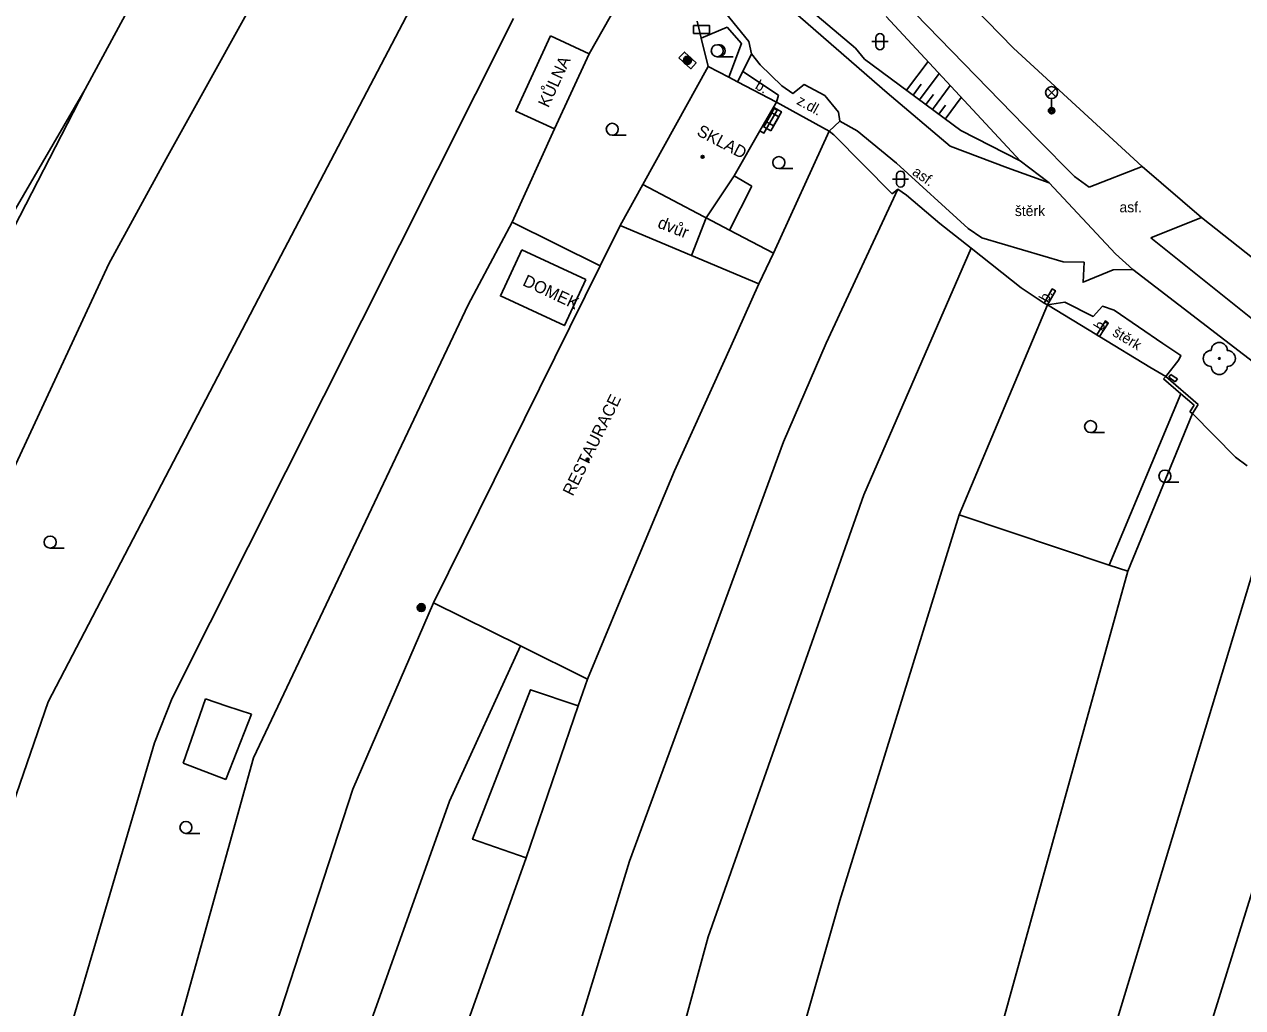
# Model space of a CAD drawing. Extents: x -595546 to -593986, y -1160845 to -1159202.
# Drawn here: x -594672.6 to -594596.6, y -1160443.6 to -1160382.2 of the extents above; entities that cross this region are included whole.
import ezdxf

# ---------------------------------------------------------------- set-up
doc = ezdxf.new("R2010")
doc.units = 0
for name, color, linetype in [('DOP - budovy nerozlisene - VP', 7, 'Continuous'), ('DOP - rozhrani ploch obecne', 7, 'Continuous'), ('Level 22', 7, 'Continuous'), ('Level 24', 7, 'Continuous'), ('Level 25', 7, 'Continuous'), ('Level 33', 7, 'Continuous'), ('Level 36', 7, 'Continuous'), ('Level 39', 7, 'Continuous'), ('silnoproud - povrch.  znaky a  RIS  skut. velikost', 7, 'Continuous'), ('TM - budovy drevene - VP', 7, 'Continuous'), ('TM - budovy zdene_ betonove - VP', 7, 'Continuous'), ('TM - chodniky - VP', 7, 'Continuous'), ('TM - horni hrana svahu', 7, 'Continuous'), ('TM - hranice souvisleho porostu (skupiny stromu_ kere)', 7, 'Continuous'), ('TM - komunikace - VP', 7, 'Continuous'), ('TM - letecke snimky - pomocna linie', 7, 'Continuous'), ('TM - nezpevnene cesty a chodniky', 7, 'Continuous'), ('TM - plot drateny_ kovovy - VP', 7, 'Continuous'), ('TM - podezdivka plotu - VP', 7, 'Continuous'), ('TM - popis objektu', 7, 'Continuous'), ('TM - popis povrchu', 7, 'Continuous'), ('TM - poznamka', 7, 'Continuous'), ('TM - predmet maleho rozsahu (zamereny obvodem)', 7, 'Continuous'), ('TM - rozhrani mezi zpev. plochami mezi sebou - VP', 7, 'Continuous'), ('TM - rozhrani ploch obecne - VP', 7, 'Continuous'), ('TM - srafovani', 7, 'Continuous'), ('TM - vjezd na pozemek', 7, 'Continuous')]:
    doc.layers.add(name, color=color, linetype=linetype)

msp = doc.modelspace()

# ---------------------------------------------------------------- linework, layer by layer
at = {"layer": 'DOP - budovy nerozlisene - VP'}
for points in [[(-594662.68, -1160428.31), (-594661.29, -1160424.3)], [(-594661.29, -1160424.3), (-594659.96, -1160424.77)], [(-594659.96, -1160424.77), (-594658.42, -1160425.25)], [(-594658.42, -1160425.25), (-594660.02, -1160429.33)], [(-594660.02, -1160429.33), (-594662.68, -1160428.31)]]:
    msp.add_lwpolyline(points, dxfattribs=at)
at = {"layer": 'DOP - rozhrani ploch obecne'}
for points in [[(-594642.53, -1160369.82), (-594657.47, -1160398.39)], [(-594642.08, -1160381.88), (-594663.36, -1160424.27)], [(-594668.79, -1160386.28), (-594674.64, -1160396.33)], [(-594668.79, -1160386.28), (-594673.95, -1160396.35)], [(-594639.54, -1160388.77), (-594642.17, -1160394.59)], [(-594663.73, -1160390.63), (-594667.3, -1160397.17)], [(-594618.13, -1160392.53), (-594622.6, -1160402.12)], [(-594642.17, -1160394.59), (-594644.91, -1160399.73)], [(-594636.68, -1160397.31), (-594642.17, -1160394.59)], [(-594613.57, -1160396.21), (-594616.43, -1160402.79)], [(-594667.3, -1160397.17), (-594678.79, -1160421.9)], [(-594657.47, -1160398.39), (-594671.08, -1160424.49)], [(-594644.91, -1160399.73), (-594658.3, -1160427.99)], [(-594608.8, -1160399.73), (-594614.32, -1160412.84)], [(-594622.6, -1160402.12), (-594625.25, -1160408.28)], [(-594616.43, -1160402.79), (-594620.26, -1160411.58)], [(-594600.49, -1160405.29), (-594604.97, -1160415.96)], [(-594599.76, -1160406.51), (-594603.8, -1160416.35)], [(-594625.25, -1160408.28), (-594634.86, -1160434.43)], [(-594620.26, -1160411.58), (-594629.96, -1160439.14)], [(-594605.67, -1160448.29), (-594594.53, -1160411.52)], [(-594614.32, -1160412.84), (-594621.75, -1160436.88)], [(-594604.97, -1160415.96), (-594614.32, -1160412.84)], [(-594603.8, -1160416.35), (-594615.25, -1160457.65)], [(-594604.97, -1160415.96), (-594603.8, -1160416.35)], [(-594601.97, -1160455.34), (-594589.64, -1160415.69)], [(-594652.1, -1160429.94), (-594647.07, -1160418.32)], [(-594646.08, -1160430.69), (-594641.65, -1160421)], [(-594637.48, -1160423.07), (-594638.05, -1160424.75)], [(-594671.08, -1160424.49), (-594690.4, -1160480.59)], [(-594663.36, -1160424.27), (-594664.46, -1160427.05)], [(-594638.05, -1160424.75), (-594641.29, -1160434.22)], [(-594664.46, -1160427.05), (-594671.3, -1160450.26)], [(-594658.3, -1160427.99), (-594664.71, -1160451.06)], [(-594670.48, -1160486.38), (-594652.1, -1160429.94)], [(-594651.14, -1160444.91), (-594646.08, -1160430.69)], [(-594641.29, -1160434.22), (-594649.93, -1160458.52)], [(-594634.86, -1160434.43), (-594641.92, -1160457.52)], [(-594621.75, -1160436.88), (-594626.92, -1160454.98)], [(-594629.96, -1160439.14), (-594644.79, -1160493.63)]]:
    msp.add_lwpolyline(points, dxfattribs=at)
at = {"layer": 'Level 22'}
msp.add_circle((-594598.1, -1160403.08), 0.05, dxfattribs=at)
for centre, start, end in [((-594598.6, -1160403.08), 90, 270), ((-594598.1, -1160402.58), 0, 180), ((-594597.6, -1160403.08), 270, 90), ((-594598.1, -1160403.58), 180, 0)]:
    msp.add_arc(centre, 0.5, start, end, dxfattribs=at)
at = {"layer": 'Level 24'}
for points in [[(-594630.862, -1160382.823), (-594629.862, -1160382.823), (-594629.862, -1160382.323), (-594630.862, -1160382.323)], [(-594631.776, -1160384.343), (-594631.04, -1160385.02), (-594630.702, -1160384.652), (-594631.438, -1160383.975)], [(-594625.887, -1160388.567), (-594625.389, -1160387.7), (-594625.823, -1160387.451), (-594626.32, -1160388.319)], [(-594626.057, -1160388.886), (-594625.56, -1160388.018), (-594625.993, -1160387.77), (-594626.491, -1160388.637)]]:
    msp.add_lwpolyline(points, close=True, dxfattribs=at)
at = {"layer": 'Level 25'}
for centre, radius in [((-594631.25, -1160384.49), 0.25), ((-594631.25, -1160384.49), 0.2), ((-594631.25, -1160384.49), 0.15), ((-594631.25, -1160384.49), 0.1), ((-594631.25, -1160384.49), 0.05), ((-594647.84, -1160418.61), 0.25), ((-594647.84, -1160418.61), 0.2), ((-594647.84, -1160418.61), 0.15), ((-594647.84, -1160418.61), 0.1), ((-594647.84, -1160418.61), 0.05)]:
    msp.add_circle(centre, radius, dxfattribs=at)
at = {"layer": 'Level 33'}
for p, q in [((-594608.815, -1160386.77), (-594608.285, -1160386.24)), ((-594608.815, -1160386.24), (-594608.285, -1160386.77)), ((-594608.55, -1160386.88), (-594608.55, -1160387.63))]:
    msp.add_line(p, q, dxfattribs=at)
for centre, radius in [((-594608.55, -1160386.505), 0.375), ((-594608.55, -1160387.63), 0.2), ((-594608.55, -1160387.63), 0.145), ((-594608.55, -1160387.63), 0.0876)]:
    msp.add_circle(centre, radius, dxfattribs=at)
at = {"layer": 'Level 36'}
for p, q in [((-594619.746, -1160383.326), (-594618.746, -1160383.326)), ((-594619.496, -1160383.076), (-594619.496, -1160383.576)), ((-594618.996, -1160383.076), (-594618.996, -1160383.576)), ((-594629.39, -1160384.265), (-594628.39, -1160384.265)), ((-594635.93, -1160389.165), (-594635.055, -1160389.165)), ((-594625.55, -1160391.245), (-594624.675, -1160391.245)), ((-594618.466, -1160391.896), (-594617.466, -1160391.896)), ((-594618.216, -1160391.646), (-594618.216, -1160392.146)), ((-594617.716, -1160391.646), (-594617.716, -1160392.146)), ((-594606.12, -1160407.705), (-594605.245, -1160407.705)), ((-594601.49, -1160410.795), (-594600.615, -1160410.795)), ((-594670.96, -1160414.905), (-594670.085, -1160414.905)), ((-594662.5, -1160432.695), (-594661.625, -1160432.695)), ((-594662.5, -1160432.695), (-594661.625, -1160432.695))]:
    msp.add_line(p, q, dxfattribs=at)
for centre in [(-594629.39, -1160383.89), (-594635.93, -1160388.79), (-594625.55, -1160390.87), (-594606.12, -1160407.33), (-594601.49, -1160410.42), (-594670.96, -1160414.53), (-594662.5, -1160432.32), (-594662.5, -1160432.32)]:
    msp.add_circle(centre, 0.375, dxfattribs=at)
for centre, radius, start, end in [((-594619.246, -1160383.076), 0.25, 0, 180), ((-594629.265, -1160383.89), 0.375, 260.40593, 99.59407), ((-594619.246, -1160383.576), 0.25, 180, 0), ((-594617.966, -1160391.646), 0.25, 0, 180), ((-594617.966, -1160392.146), 0.25, 180, 0)]:
    msp.add_arc(centre, radius, start, end, dxfattribs=at)
at = {"layer": 'Level 39'}
for centre, radius in [((-594630.3, -1160390.51), 0.09), ((-594630.3, -1160390.51), 0.0398), ((-594637.47, -1160409.39), 0.09), ((-594637.47, -1160409.39), 0.0398)]:
    msp.add_circle(centre, radius, dxfattribs=at)
at = {"layer": 'silnoproud - povrch.  znaky a  RIS  skut. velikost'}
for points in [[(-594601.24, -1160404.25), (-594601.11, -1160404.07)], [(-594600.84, -1160404.54), (-594601.24, -1160404.25)], [(-594601.11, -1160404.07), (-594600.91, -1160404.22)], [(-594600.91, -1160404.22), (-594600.71, -1160404.36)], [(-594600.71, -1160404.36), (-594600.84, -1160404.54)]]:
    msp.add_lwpolyline(points, dxfattribs=at)
at = {"layer": 'TM - budovy drevene - VP'}
for points in [[(-594637.58, -1160398.15), (-594638.91, -1160401.03), (-594642.9, -1160399.18), (-594641.57, -1160396.3)], [(-594637.58, -1160398.15), (-594641.57, -1160396.3)]]:
    msp.add_lwpolyline(points, dxfattribs=at)
at = {"layer": 'TM - budovy zdene_ betonove - VP'}
for points in [[(-594639.54, -1160388.77), (-594641.95, -1160387.66), (-594639.79, -1160382.97)], [(-594637.38, -1160384.08), (-594639.79, -1160382.97)], [(-594637.38, -1160384.08), (-594639.54, -1160388.77)], [(-594634.02, -1160392.23), (-594629.95, -1160384.88)], [(-594628.66, -1160385.55), (-594629.95, -1160384.88)], [(-594628.13, -1160385.83), (-594628.66, -1160385.55)], [(-594625.7, -1160387.09), (-594628.13, -1160385.83)], [(-594626.73, -1160388.89), (-594625.91, -1160387.46)], [(-594625.91, -1160387.46), (-594625.7, -1160387.09)], [(-594628.34, -1160391.69), (-594626.73, -1160388.89)], [(-594627.23, -1160392.33), (-594628.34, -1160391.69)], [(-594630.08, -1160394.31), (-594630.24, -1160394.23), (-594634.02, -1160392.23)], [(-594628.62, -1160395.07), (-594627.23, -1160392.33)], [(-594628.62, -1160395.07), (-594630.08, -1160394.31)], [(-594635.43, -1160394.79), (-594636.68, -1160397.31)], [(-594635.43, -1160394.79), (-594631, -1160396.65)], [(-594631, -1160396.65), (-594626.79, -1160398.42)], [(-594647.07, -1160418.32), (-594636.68, -1160397.31)], [(-594628.55, -1160402.34), (-594626.79, -1160398.42)], [(-594628.55, -1160402.34), (-594632.06, -1160410.08)], [(-594632.06, -1160410.08), (-594635.44, -1160418.18)], [(-594641.65, -1160421), (-594647.07, -1160418.32)], [(-594635.44, -1160418.18), (-594637.48, -1160423.07)], [(-594637.48, -1160423.07), (-594641.65, -1160421)]]:
    msp.add_lwpolyline(points, dxfattribs=at)
at = {"layer": 'TM - chodniky - VP'}
for points in [[(-594609.47, -1160389.37), (-594617.06, -1160381.56), (-594624.41, -1160373.31), (-594632.73, -1160363.24)], [(-594610.51, -1160390.76), (-594618.86, -1160381.75)], [(-594627.25, -1160384.08), (-594627.79, -1160385.19)], [(-594627.25, -1160384.08), (-594626.72, -1160384.77), (-594625.36, -1160386.08), (-594624.68, -1160386.55), (-594623.97, -1160386), (-594622.69, -1160386.68), (-594621.84, -1160387.72)], [(-594627.79, -1160385.19), (-594628.13, -1160385.83)], [(-594621.75, -1160388.29), (-594622.42, -1160388.91)], [(-594621.84, -1160387.72), (-594621.75, -1160388.29)], [(-594607.12, -1160391.73), (-594609.47, -1160389.37)], [(-594608.7, -1160392.12), (-594610.51, -1160390.76)], [(-594606.21, -1160392.39), (-594602.91, -1160391.1)], [(-594603.49, -1160397.53), (-594604.57, -1160396.55), (-594608.7, -1160392.12)], [(-594607.12, -1160391.73), (-594606.21, -1160392.39)], [(-594602.37, -1160395.55), (-594599.2, -1160394.3)], [(-594568.18, -1160420.61), (-594574.97, -1160416.21), (-594589.6, -1160405.79), (-594602.37, -1160395.55)], [(-594590.86, -1160407.23), (-594603.49, -1160397.53)]]:
    msp.add_lwpolyline(points, dxfattribs=at)
at = {"layer": 'TM - horni hrana svahu'}
for points in [[(-594620.77, -1160383.73), (-594625.27, -1160379.9)], [(-594620.21, -1160384.42), (-594620.77, -1160383.73)], [(-594610.51, -1160390.76), (-594614.2, -1160388.87), (-594620.21, -1160384.42)]]:
    msp.add_lwpolyline(points, dxfattribs=at)
at = {"layer": 'TM - hranice souvisleho porostu (skupiny stromu_ kere)'}
msp.add_lwpolyline([(-594630.38, -1160383.11), (-594628.78, -1160382.43), (-594627.88, -1160383.44), (-594628.66, -1160385.55)], dxfattribs=at)
at = {"layer": 'TM - komunikace - VP'}
for points in [[(-594644.85, -1160340.95), (-594641.71, -1160346.58), (-594633.77, -1160357.14), (-594626.5, -1160366.31), (-594615.93, -1160378.57), (-594610.93, -1160383.74), (-594602.91, -1160391.1)], [(-594599.2, -1160394.3), (-594602.91, -1160391.1)], [(-594599.2, -1160394.3), (-594587.78, -1160403.33), (-594573.18, -1160413.66)]]:
    msp.add_lwpolyline(points, dxfattribs=at)
at = {"layer": 'TM - letecke snimky - pomocna linie'}
for points in [[(-594628.34, -1160391.69), (-594630.08, -1160394.31)], [(-594638.05, -1160424.75), (-594641.03, -1160423.74), (-594644.64, -1160433.06), (-594641.29, -1160434.22)]]:
    msp.add_lwpolyline(points, dxfattribs=at)
at = {"layer": 'TM - nezpevnene cesty a chodniky'}
for points in [[(-594611.29, -1160391.2), (-594614.87, -1160389.84), (-594618.8, -1160386.52), (-594627.86, -1160378.62), (-594633.73, -1160372.98)], [(-594632.57, -1160377.54), (-594629.33, -1160380.96), (-594627.43, -1160383.31), (-594627.25, -1160384.08)], [(-594611.29, -1160391.2), (-594608.7, -1160392.12)], [(-594612.89, -1160395.56), (-594613.75, -1160394.97)], [(-594603.49, -1160397.53), (-594604.71, -1160397.55), (-594606.59, -1160398.33), (-594606.53, -1160397.08), (-594607.83, -1160397.05), (-594612.89, -1160395.56)]]:
    msp.add_lwpolyline(points, dxfattribs=at)
at = {"layer": 'TM - plot drateny_ kovovy - VP'}
for points in [[(-594649.04, -1160364.15), (-594663.73, -1160390.63)], [(-594658.68, -1160367.58), (-594668.79, -1160386.28)], [(-594633.8, -1160377.77), (-594637.38, -1160384.08)], [(-594630.64, -1160382.04), (-594630.53, -1160382.49), (-594630.38, -1160383.11)], [(-594630.38, -1160383.11), (-594629.95, -1160384.88)], [(-594622.42, -1160388.91), (-594625.89, -1160396.51)], [(-594622.12, -1160389.14), (-594622.42, -1160388.91)], [(-594618.13, -1160392.53), (-594618.48, -1160392.82)], [(-594617.59, -1160392.89), (-594618.13, -1160392.53)], [(-594613.57, -1160396.21), (-594615.51, -1160394.67)], [(-594610.45, -1160398.67), (-594613.57, -1160396.21)], [(-594609.01, -1160399.63), (-594609.52, -1160399.3)], [(-594608.8, -1160399.73), (-594609.01, -1160399.63)], [(-594600.49, -1160405.29), (-594601.57, -1160404.36)], [(-594599.67, -1160405.99), (-594600.49, -1160405.29)], [(-594599.93, -1160406.4), (-594599.67, -1160405.99)], [(-594597.1, -1160409.23), (-594599.76, -1160406.51)]]:
    msp.add_lwpolyline(points, dxfattribs=at)
at = {"layer": 'TM - podezdivka plotu - VP'}
for points in [[(-594609.01, -1160399.63), (-594608.51, -1160398.74), (-594608.31, -1160398.86), (-594608.8, -1160399.73)], [(-594605.74, -1160401.61), (-594605.2, -1160400.74), (-594605.02, -1160400.87), (-594605.56, -1160401.72)], [(-594601.57, -1160404.36), (-594601.44, -1160404.21)], [(-594601.44, -1160404.21), (-594599.41, -1160405.95)], [(-594599.93, -1160406.4), (-594599.76, -1160406.51)], [(-594599.76, -1160406.51), (-594599.41, -1160405.95)]]:
    msp.add_lwpolyline(points, dxfattribs=at)
at = {"layer": 'TM - predmet maleho rozsahu (zamereny obvodem)'}
for points in [[(-594625.66, -1160387.6), (-594625.91, -1160387.46)], [(-594625.66, -1160387.6), (-594626.48, -1160389.03), (-594626.73, -1160388.89)]]:
    msp.add_lwpolyline(points, dxfattribs=at)
at = {"layer": 'TM - rozhrani mezi zpev. plochami mezi sebou - VP'}
for points in [[(-594625.58, -1160386.66), (-594627.79, -1160385.19)], [(-594625.7, -1160387.09), (-594625.58, -1160386.66)]]:
    msp.add_lwpolyline(points, dxfattribs=at)
at = {"layer": 'TM - rozhrani ploch obecne - VP'}
for points in [[(-594621.75, -1160388.29), (-594620.67, -1160388.88), (-594618.22, -1160390.9)], [(-594613.75, -1160394.97), (-594618.22, -1160390.9)], [(-594634.02, -1160392.23), (-594635.43, -1160394.79)], [(-594630.08, -1160394.31), (-594631, -1160396.65)], [(-594625.89, -1160396.51), (-594628.62, -1160395.07)], [(-594626.79, -1160398.42), (-594625.89, -1160396.51)], [(-594608.8, -1160399.73), (-594607.72, -1160399.57), (-594605.96, -1160400.46), (-594605.37, -1160399.82), (-594604.65, -1160400.06), (-594601.62, -1160402.14), (-594600.49, -1160402.9), (-594600.63, -1160403.17), (-594601.44, -1160404.21)]]:
    msp.add_lwpolyline(points, dxfattribs=at)
at = {"layer": 'TM - srafovani'}
for points in [[(-594617.59, -1160386.36), (-594616.25, -1160384.56)], [(-594616.78, -1160386.96), (-594615.56, -1160385.31)], [(-594617.18, -1160386.66), (-594616.67, -1160385.97)], [(-594615.98, -1160387.55), (-594614.87, -1160386.05)], [(-594616.38, -1160387.25), (-594615.92, -1160386.63)], [(-594615.18, -1160388.15), (-594614.18, -1160386.8)], [(-594615.58, -1160387.85), (-594615.16, -1160387.28)]]:
    msp.add_lwpolyline(points, dxfattribs=at)
at = {"layer": 'TM - vjezd na pozemek'}
for points in [[(-594622.42, -1160388.91), (-594625.7, -1160387.09)], [(-594618.48, -1160392.82), (-594622.12, -1160389.14)], [(-594615.51, -1160394.67), (-594617.59, -1160392.89)], [(-594609.52, -1160399.3), (-594610.45, -1160398.67)], [(-594608.8, -1160399.73), (-594605.74, -1160401.61)], [(-594605.74, -1160401.61), (-594605.65, -1160401.67)], [(-594605.65, -1160401.67), (-594605.56, -1160401.72)], [(-594605.56, -1160401.72), (-594602.43, -1160403.62)], [(-594602.43, -1160403.62), (-594601.44, -1160404.21)], [(-594596.36, -1160409.78), (-594597.1, -1160409.23)]]:
    msp.add_lwpolyline(points, dxfattribs=at)

# ---------------------------------------------------------------- texts
at = {"layer": 'TM - popis objektu'}
for s, rotation, p in [('KŮLNA', 65.27136, (-594639.91, -1160387.49)), ('SKLAD', 332.25895, (-594630.72, -1160389.13)), ('DOMEK', 335.12477, (-594641.57, -1160398.5)), ('RESTAURACE', 63.69, (-594638.39, -1160411.71))]:
    msp.add_text(s, height=0.75, rotation=rotation, dxfattribs=at).set_placement(p)
at = {"layer": 'TM - popis povrchu'}
for s, rotation, p in [('b.', 329.86447, (-594627.08, -1160386.23)), ('z.dl.', 330.97507, (-594624.49, -1160387.19)), ('asf.', 325, (-594617.29, -1160391.58)), ('b.', 60.61099, (-594608.81, -1160399.63)), ('b.', 58.17255, (-594605.42, -1160401.4)), ('štěrk', 328.74105, (-594604.81, -1160401.62))]:
    msp.add_text(s, height=0.65, rotation=rotation, dxfattribs=at).set_placement(p)
for s, p in [('štěrk', (-594610.84, -1160394.2)), ('asf.', (-594604.32, -1160393.97))]:
    msp.add_text(s, height=0.65, dxfattribs=at).set_placement(p)
at = {"layer": 'TM - poznamka'}
msp.add_text('dvůr', height=0.75, rotation=338.52772, dxfattribs=at).set_placement((-594633.16, -1160394.9))

doc.saveas('drawing.dxf')
